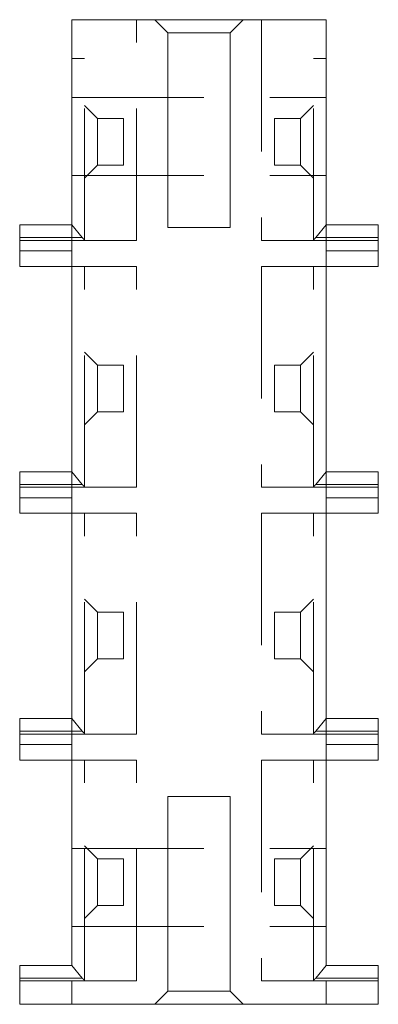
# Model space of a CAD drawing. Header units: millimetres. Extents: x 4497 to 11741, y 5958 to 12619.
# Tile 289 of 424: x 5631 to 5645, y 11365 to 11403. Entities that reach past the tile are written whole.
import ezdxf

# ---------------------------------------------------------------- set-up
doc = ezdxf.new("R2010")
doc.units = ezdxf.units.MM
doc.header["$LTSCALE"] = 0.8
doc.linetypes.add('HIDDEN', pattern=[9.525, 6.35, -3.175])
doc.layers.get('0').update_dxf_attribs({"linetype": 'CONTINUOUS', "lineweight": 0})
doc.layers.add('3', color=5, linetype='HIDDEN', lineweight=0)

msp = doc.modelspace()

# ---------------------------------------------------------------- linework, layer by layer
at = {"linetype": 'Continuous'}
for p, q in [((5633.05, 11394.649), (5633.05, 11402.549)), ((5633.05, 11402.549), (5642.85, 11402.549)), ((5642.85, 11394.649), (5642.85, 11402.549)), ((5631.05, 11393.049), (5631.05, 11394.649)), ((5631.05, 11394.649), (5633.05, 11394.649)), ((5642.85, 11394.649), (5644.85, 11394.649)), ((5644.85, 11394.649), (5644.85, 11393.049)), ((5633.05, 11393.049), (5631.05, 11393.049)), ((5633.05, 11385.149), (5633.05, 11393.049)), ((5642.85, 11385.149), (5642.85, 11393.049)), ((5644.85, 11393.049), (5642.85, 11393.049)), ((5631.05, 11383.549), (5631.05, 11385.149)), ((5631.05, 11385.149), (5633.05, 11385.149)), ((5642.85, 11385.149), (5644.85, 11385.149)), ((5644.85, 11385.149), (5644.85, 11383.549)), ((5633.05, 11383.549), (5631.05, 11383.549)), ((5633.05, 11375.649), (5633.05, 11383.549)), ((5644.85, 11383.549), (5642.85, 11383.549)), ((5642.85, 11375.649), (5642.85, 11383.549)), ((5631.05, 11375.649), (5633.05, 11375.649)), ((5631.05, 11374.049), (5631.05, 11375.649)), ((5642.85, 11375.649), (5644.85, 11375.649)), ((5644.85, 11375.649), (5644.85, 11374.049)), ((5633.05, 11374.049), (5631.05, 11374.049)), ((5633.05, 11366.149), (5633.05, 11374.049)), ((5644.85, 11374.049), (5642.85, 11374.049)), ((5642.85, 11366.149), (5642.85, 11374.049)), ((5631.05, 11366.149), (5633.05, 11366.149)), ((5631.05, 11364.649), (5631.05, 11366.149)), ((5642.85, 11366.149), (5644.85, 11366.149)), ((5644.85, 11366.149), (5644.85, 11364.649)), ((5631.05, 11364.649), (5644.85, 11364.649))]:
    msp.add_line(p, q, dxfattribs=at)
at = {"layer": '3'}
for p, q in [((5635.55, 11394.049), (5635.55, 11402.549)), ((5636.25, 11402.549), (5636.75, 11402.049)), ((5639.65, 11402.549), (5639.15, 11402.049)), ((5640.35, 11402.549), (5640.35, 11394.049)), ((5636.75, 11402.049), (5636.75, 11394.549)), ((5636.75, 11394.549), (5636.75, 11402.049)), ((5639.15, 11402.049), (5636.75, 11402.049)), ((5639.15, 11402.049), (5639.15, 11394.549)), ((5639.15, 11394.549), (5639.15, 11402.049)), ((5633.55, 11401.049), (5633.05, 11401.049)), ((5633.55, 11394.049), (5633.55, 11401.049)), ((5642.35, 11394.049), (5642.35, 11401.049)), ((5642.85, 11401.049), (5642.35, 11401.049)), ((5633.05, 11399.549), (5642.85, 11399.549)), ((5634.05, 11398.749), (5633.55, 11399.249)), ((5641.85, 11398.749), (5642.35, 11399.249)), ((5634.05, 11398.749), (5634.05, 11396.949)), ((5635.05, 11398.749), (5634.05, 11398.749)), ((5635.05, 11396.949), (5635.05, 11398.749)), ((5640.85, 11396.949), (5640.85, 11398.749)), ((5641.85, 11398.749), (5640.85, 11398.749)), ((5641.85, 11398.749), (5641.85, 11396.949)), ((5634.05, 11396.949), (5633.55, 11396.449)), ((5635.05, 11396.949), (5634.05, 11396.949)), ((5641.85, 11396.949), (5640.85, 11396.949)), ((5641.85, 11396.949), (5642.35, 11396.449)), ((5633.05, 11396.549), (5642.85, 11396.549)), ((5633.05, 11393.049), (5633.05, 11394.649)), ((5633.05, 11394.649), (5633.458, 11394.16)), ((5642.442, 11394.16), (5642.85, 11394.649)), ((5642.85, 11394.649), (5642.85, 11393.049)), ((5636.75, 11394.549), (5639.15, 11394.549)), ((5631.05, 11394.16), (5633.458, 11394.16)), ((5631.05, 11394.049), (5635.55, 11394.049)), ((5640.35, 11394.049), (5644.85, 11394.049)), ((5642.442, 11394.16), (5644.85, 11394.16)), ((5631.05, 11393.649), (5633.05, 11393.649)), ((5642.85, 11393.649), (5644.85, 11393.649)), ((5635.55, 11393.049), (5633.05, 11393.049)), ((5633.55, 11384.549), (5633.55, 11393.049)), ((5635.55, 11384.549), (5635.55, 11393.049)), ((5640.35, 11393.049), (5640.35, 11384.549)), ((5642.85, 11393.049), (5640.35, 11393.049)), ((5642.35, 11384.549), (5642.35, 11393.049)), ((5634.05, 11389.249), (5633.55, 11389.749)), ((5641.85, 11389.249), (5642.35, 11389.749)), ((5634.05, 11389.249), (5634.05, 11387.449)), ((5635.05, 11389.249), (5634.05, 11389.249)), ((5635.05, 11387.449), (5635.05, 11389.249)), ((5640.85, 11387.449), (5640.85, 11389.249)), ((5641.85, 11389.249), (5640.85, 11389.249)), ((5641.85, 11389.249), (5641.85, 11387.449)), ((5634.05, 11387.449), (5633.55, 11386.949)), ((5635.05, 11387.449), (5634.05, 11387.449)), ((5641.85, 11387.449), (5640.85, 11387.449)), ((5641.85, 11387.449), (5642.35, 11386.949)), ((5633.05, 11383.549), (5633.05, 11385.149)), ((5633.05, 11385.149), (5633.458, 11384.66)), ((5642.442, 11384.66), (5642.85, 11385.149)), ((5642.85, 11385.149), (5642.85, 11383.549)), ((5631.05, 11384.66), (5633.458, 11384.66)), ((5631.05, 11384.549), (5635.55, 11384.549)), ((5640.35, 11384.549), (5644.85, 11384.549)), ((5642.442, 11384.66), (5644.85, 11384.66)), ((5631.05, 11384.149), (5633.05, 11384.149)), ((5642.85, 11384.149), (5644.85, 11384.149)), ((5635.55, 11383.549), (5633.05, 11383.549)), ((5633.55, 11375.049), (5633.55, 11383.549)), ((5635.55, 11375.049), (5635.55, 11383.549)), ((5642.85, 11383.549), (5640.35, 11383.549)), ((5640.35, 11383.549), (5640.35, 11375.049)), ((5642.35, 11375.049), (5642.35, 11383.549)), ((5634.05, 11379.749), (5633.55, 11380.249)), ((5641.85, 11379.749), (5642.35, 11380.249)), ((5634.05, 11379.749), (5634.05, 11377.949)), ((5635.05, 11379.749), (5634.05, 11379.749)), ((5635.05, 11377.949), (5635.05, 11379.749)), ((5641.85, 11379.749), (5640.85, 11379.749)), ((5640.85, 11377.949), (5640.85, 11379.749)), ((5641.85, 11379.749), (5641.85, 11377.949)), ((5634.05, 11377.949), (5633.55, 11377.449)), ((5635.05, 11377.949), (5634.05, 11377.949)), ((5641.85, 11377.949), (5640.85, 11377.949)), ((5641.85, 11377.949), (5642.35, 11377.449)), ((5633.05, 11375.649), (5633.458, 11375.16)), ((5633.05, 11374.049), (5633.05, 11375.649)), ((5642.442, 11375.16), (5642.85, 11375.649)), ((5642.85, 11375.649), (5642.85, 11374.049)), ((5631.05, 11375.16), (5633.458, 11375.16)), ((5631.05, 11375.049), (5635.55, 11375.049)), ((5640.35, 11375.049), (5644.85, 11375.049)), ((5642.442, 11375.16), (5644.85, 11375.16)), ((5631.05, 11374.649), (5633.05, 11374.649)), ((5642.85, 11374.649), (5644.85, 11374.649)), ((5635.55, 11374.049), (5633.05, 11374.049)), ((5633.55, 11365.549), (5633.55, 11374.049)), ((5635.55, 11365.549), (5635.55, 11374.049)), ((5642.85, 11374.049), (5640.35, 11374.049)), ((5640.35, 11374.049), (5640.35, 11365.549)), ((5642.35, 11365.549), (5642.35, 11374.049)), ((5639.15, 11372.649), (5636.75, 11372.649)), ((5636.75, 11372.649), (5636.75, 11365.149)), ((5636.75, 11365.149), (5636.75, 11372.649)), ((5639.15, 11372.649), (5639.15, 11365.149)), ((5639.15, 11365.149), (5639.15, 11372.649)), ((5633.05, 11370.649), (5642.85, 11370.649)), ((5634.05, 11370.249), (5633.55, 11370.749)), ((5641.85, 11370.249), (5642.35, 11370.749)), ((5635.05, 11370.249), (5634.05, 11370.249)), ((5634.05, 11370.249), (5634.05, 11368.449)), ((5635.05, 11368.449), (5635.05, 11370.249)), ((5641.85, 11370.249), (5640.85, 11370.249)), ((5640.85, 11368.449), (5640.85, 11370.249)), ((5641.85, 11370.249), (5641.85, 11368.449)), ((5634.05, 11368.449), (5633.55, 11367.949)), ((5635.05, 11368.449), (5634.05, 11368.449)), ((5641.85, 11368.449), (5640.85, 11368.449)), ((5641.85, 11368.449), (5642.35, 11367.949)), ((5633.05, 11367.649), (5642.85, 11367.649)), ((5633.05, 11366.149), (5633.458, 11365.66)), ((5642.442, 11365.66), (5642.85, 11366.149)), ((5631.05, 11365.66), (5633.458, 11365.66)), ((5631.05, 11365.549), (5635.55, 11365.549)), ((5633.05, 11364.649), (5633.05, 11365.549)), ((5640.35, 11365.549), (5644.85, 11365.549)), ((5642.442, 11365.66), (5644.85, 11365.66)), ((5642.85, 11365.549), (5642.85, 11364.649)), ((5636.25, 11364.649), (5636.75, 11365.149)), ((5639.15, 11365.149), (5636.75, 11365.149)), ((5639.65, 11364.649), (5639.15, 11365.149))]:
    msp.add_line(p, q, dxfattribs=at)
for centre, start_param, end_param in [((5633.643, 11404.049), -3.290483, -3.216245), ((5642.257, 11404.049), -3.066941, -2.992703), ((5633.643, 11394.549), -3.290483, -3.216245), ((5642.257, 11394.549), -3.066941, -2.992703), ((5633.643, 11385.049), -3.290483, -3.216245), ((5642.257, 11385.049), -3.066941, -2.992703), ((5633.643, 11375.549), -3.290483, -3.216245), ((5642.257, 11375.549), -3.066941, -2.992703)]:
    msp.add_ellipse(centre, major_axis=(0, 10), ratio=0.125, start_param=start_param, end_param=end_param, dxfattribs=at)

doc.saveas('drawing.dxf')
